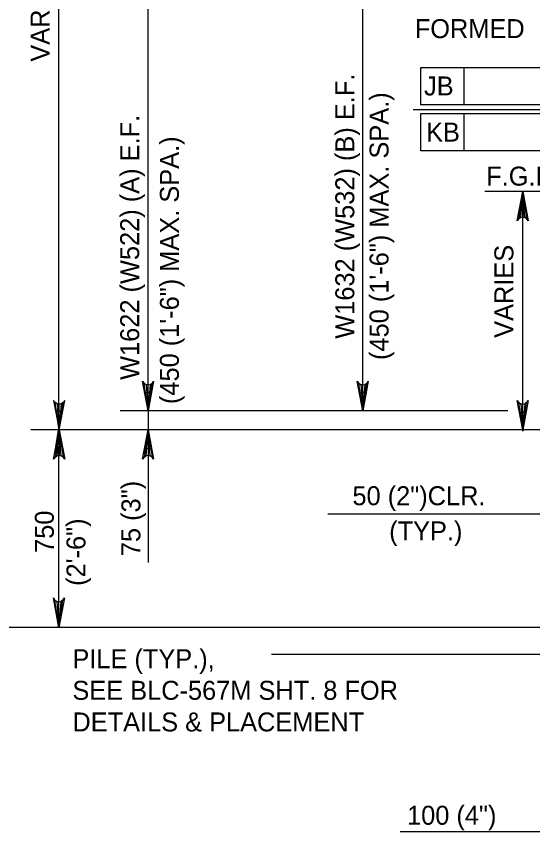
# Model space of a CAD drawing. Extents: x 638340 to 640241, y 295465 to 298435.
# Drawn here: x 638997.7 to 639079.4, y 296366.8 to 296495.7 of the extents above; entities that cross this region are included whole.
import ezdxf

# ---------------------------------------------------------------- set-up
doc = ezdxf.new("R2010")
doc.units = 0
doc.layers.add('3', color=7, linetype='Continuous')
doc.layers.add('4', color=7, linetype='Continuous')

msp = doc.modelspace()

# ---------------------------------------------------------------- linework, layer by layer
at = {"layer": '3'}
msp.add_line((639095.41, 296394.79), (639038.05, 296394.79), dxfattribs=at)
at = {"layer": '4'}
for p, q in [((639052.51, 296433.34), (639052.51, 296515.58)), ((639018.54, 296433.34), (639018.54, 296501.87)), ((639004.44, 296433.26), (639004.44, 296498.95)), ((639061.68, 296487.59), (639096.99, 296487.59)), ((639061.68, 296481.68), (639061.68, 296487.59)), ((639068.53, 296481.68), (639068.53, 296487.59)), ((639060.49, 296480.96), (639105.66, 296480.96)), ((639096.99, 296481.68), (639061.68, 296481.68)), ((639061.68, 296480.31), (639096.99, 296480.31)), ((639061.68, 296474.4), (639061.68, 296480.31)), ((639068.53, 296474.4), (639068.53, 296480.31)), ((639096.99, 296474.4), (639061.68, 296474.4)), ((639102.54, 296468.01), (639071.84, 296468.01)), ((639077.82, 296430.31), (639077.82, 296468.01)), ((639075.45, 296433.34), (639014.11, 296433.34)), ((639018.54, 296433.34), (639018.54, 296409.35)), ((639073.31, 296433.34), (639043.1, 296433.34)), ((639083.54, 296430.31), (639000.01, 296430.31)), ((639083.54, 296430.31), (639013.41, 296430.31)), ((639049.87, 296430.31), (639014.11, 296430.31)), ((639004.44, 296399.07), (639004.44, 296427.62)), ((639018.54, 296427.36), (639018.54, 296424.4)), ((639087, 296416.98), (639046.97, 296416.98)), ((639083.55, 296399.07), (638990.75, 296399.07)), ((639087, 296366.78), (639058.45, 296366.78))]:
    msp.add_line(p, q, dxfattribs=at)
for points in [[(639077.82, 296468.01), (639078.69, 296463.35), (639078.44, 296463.71), (639078.13, 296463.89), (639077.82, 296463.95), (639077.5, 296463.89), (639077.19, 296463.71), (639076.94, 296463.35), (639077.82, 296468.01), (639077.19, 296463.71), (639077.5, 296463.89), (639077.82, 296468.01), (639077.82, 296463.95), (639078.13, 296463.89), (639077.82, 296468.01), (639078.44, 296463.71)], [(639018.54, 296433.34), (639017.67, 296438), (639017.92, 296437.64), (639018.23, 296437.46), (639018.54, 296437.4), (639018.86, 296437.46), (639019.17, 296437.64), (639019.42, 296438), (639018.54, 296433.34), (639019.17, 296437.64), (639018.86, 296437.46), (639018.54, 296433.34), (639018.54, 296437.4), (639018.23, 296437.46), (639018.54, 296433.34), (639017.92, 296437.64)], [(639052.51, 296433.34), (639051.64, 296438), (639051.89, 296437.64), (639052.2, 296437.46), (639052.51, 296437.4), (639052.82, 296437.46), (639053.14, 296437.64), (639053.38, 296438), (639052.51, 296433.34), (639053.14, 296437.64), (639052.82, 296437.46), (639052.51, 296433.34), (639052.51, 296437.4), (639052.2, 296437.46), (639052.51, 296433.34), (639051.89, 296437.64)], [(639004.48, 296430.31), (639005.36, 296434.97), (639005.11, 296434.61), (639004.79, 296434.42), (639004.48, 296434.37), (639004.17, 296434.42), (639003.86, 296434.61), (639003.61, 296434.97), (639004.48, 296430.31), (639003.86, 296434.61), (639004.17, 296434.42), (639004.48, 296430.31), (639004.48, 296434.37), (639004.79, 296434.42), (639004.48, 296430.31), (639005.11, 296434.61)], [(639077.82, 296430.31), (639076.94, 296434.97), (639077.19, 296434.61), (639077.5, 296434.42), (639077.82, 296434.37), (639078.13, 296434.42), (639078.44, 296434.61), (639078.69, 296434.97), (639077.82, 296430.31), (639078.44, 296434.61), (639078.13, 296434.42), (639077.82, 296430.31), (639077.82, 296434.37), (639077.5, 296434.42), (639077.82, 296430.31), (639077.19, 296434.61)], [(639004.48, 296430.31), (639005.36, 296425.65), (639005.11, 296426.01), (639004.79, 296426.19), (639004.48, 296426.24), (639004.17, 296426.19), (639003.86, 296426.01), (639003.61, 296425.65), (639004.48, 296430.31), (639003.86, 296426.01), (639004.17, 296426.19), (639004.48, 296430.31), (639004.48, 296426.24), (639004.79, 296426.19), (639004.48, 296430.31), (639005.11, 296426.01)], [(639018.54, 296430.31), (639019.42, 296425.65), (639019.17, 296426.01), (639018.86, 296426.19), (639018.54, 296426.24), (639018.23, 296426.19), (639017.92, 296426.01), (639017.67, 296425.65), (639018.54, 296430.31), (639017.92, 296426.01), (639018.23, 296426.19), (639018.54, 296430.31), (639018.54, 296426.24), (639018.86, 296426.19), (639018.54, 296430.31), (639019.17, 296426.01)], [(639004.44, 296399.07), (639003.57, 296403.73), (639003.81, 296403.37), (639004.13, 296403.19), (639004.44, 296403.13), (639004.75, 296403.19), (639005.06, 296403.37), (639005.31, 296403.73), (639004.44, 296399.07), (639005.06, 296403.37), (639004.75, 296403.19), (639004.44, 296399.07), (639004.44, 296403.13), (639004.13, 296403.19), (639004.44, 296399.07), (639003.81, 296403.37)]]:
    msp.add_lwpolyline(points, dxfattribs=at)
for points in [[(639078.31, 296465.1), (639077.32, 296465.1), (639077.82, 296468.05)], [(639018.05, 296436.29), (639019.04, 296436.29), (639018.54, 296433.34)], [(639052.02, 296436.29), (639053, 296436.29), (639052.51, 296433.34)], [(639004.93, 296433.26), (639003.95, 296433.26), (639004.44, 296430.31)], [(639078.31, 296433.07), (639077.32, 296433.07), (639077.82, 296430.11)], [(639004.93, 296427.62), (639003.95, 296427.62), (639004.44, 296430.57)], [(639018.05, 296427.36), (639019.04, 296427.36), (639018.54, 296430.31)]]:
    msp.add_lwpolyline(points, close=True, dxfattribs=at)

# ---------------------------------------------------------------- texts
at = {"layer": '3'}
for s, height, p in [('FORMED', 3, (639060.74, 296492.24)), ('50 (2")CLR.', 3.0001, (639050.88, 296418.39)), ('PILE (TYP.), ', 3.0001, (639006.58, 296392.63)), ('SEE BLC-567M SHT. 8 FOR', 3.0001, (639006.58, 296387.63)), ('DETAILS & PLACEMENT  ', 3.0001, (639006.58, 296382.63)), ('100 (4")', 3, (639059.52, 296367.88))]:
    msp.add_text(s, height=height, dxfattribs=at).set_placement(p)
for s, p in [('75 (3")', (639017.33, 296410.34)), ('750', (639003.64, 296410.85)), ('(2\'-6")', (639008.64, 296405.64))]:
    msp.add_text(s, height=3, rotation=90, dxfattribs=at).set_placement(p)
at = {"layer": '4'}
for s, height, p in [('VARIES', 3, (639002.96, 296488.51)), ('W1632 (W532) (B) E.F.', 3.0001, (639051.17, 296444.71)), ('(450 (1\'-6") MAX. SPA.)', 3.0001, (639056.59, 296441.35)), ('W1622 (W522) (A) E.F.', 3.0001, (639017.14, 296438.2)), ('(450 (1\'-6") MAX. SPA.)', 3.0001, (639023.42, 296434.38)), ('VARIES', 3, (639076.34, 296444.85))]:
    msp.add_text(s, height=height, rotation=90, dxfattribs=at).set_placement(p)
for s, p in [('JB', (639062.21, 296483.17)), ('KB', (639062.53, 296475.88)), ('F.G.E.', (639072.04, 296468.92)), ('(TYP.)', (639056.69, 296412.83))]:
    msp.add_text(s, height=3, dxfattribs=at).set_placement(p)

doc.saveas('drawing.dxf')
